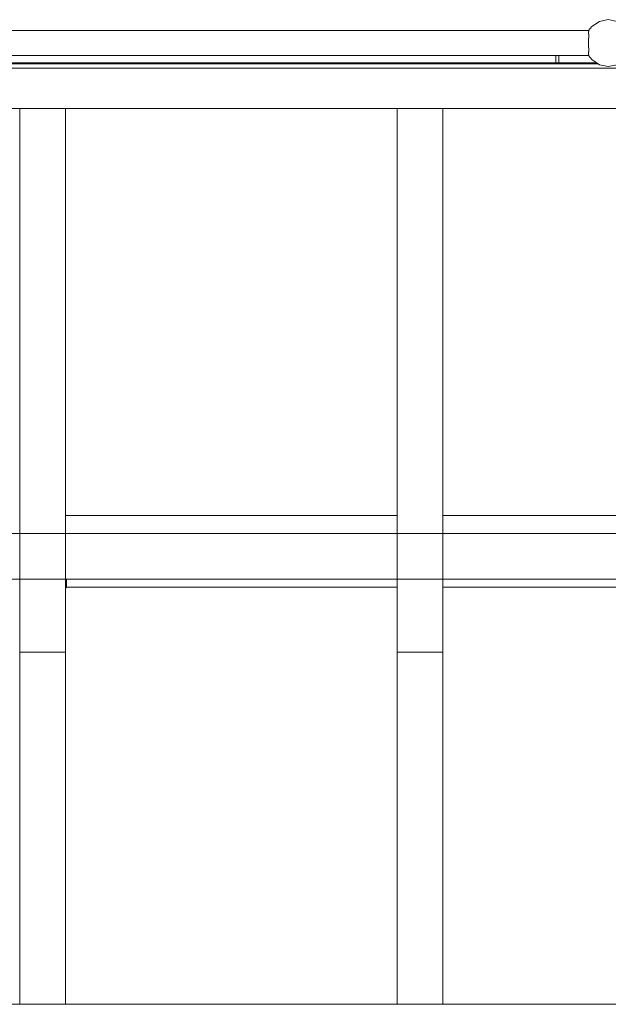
# Model space of a CAD drawing. Header units: millimetres. Extents: x 53746 to 116821, y -810352 to -765802.
# Tile 321 of 347: x 96693 to 97512, y -773168 to -771798. Entities that reach past the tile are written whole.
import ezdxf

# ---------------------------------------------------------------- set-up
doc = ezdxf.new("R2010")
doc.units = ezdxf.units.MM
doc.header["$MEASUREMENT"] = 0
for name, color, linetype, lineweight in [('Main Cradle Rails', 7, 'Continuous', 0), ('Side Cradle Stbd', 7, 'Continuous', 0), ('Side Cradle Tower Platform', 7, 'Continuous', 0)]:
    doc.layers.add(name, color=color, linetype=linetype, lineweight=lineweight)

# ---------------------------------------------------------------- blocks, each defined once
blk = doc.blocks.new('*U57')
at = {"layer": 'Side Cradle Stbd', "color": 7, "linetype": 'Continuous', "lineweight": 0}
for p, q in [((11935.4, 15589.3), (11473.9, 15589.3)), ((12459.2, 15589.3), (11998.9, 15589.3)), ((11935.4, 15489.3), (11475.4, 15489.3)), ((12459.2, 15489.3), (11998.9, 15489.3))]:
    blk.add_line(p, q, dxfattribs=at)
at = {"layer": 'Side Cradle Stbd', "color": 7, "linetype": 'Continuous', "lineweight": 0, "flags": 128}
blk.add_lwpolyline([(11473.9, 15487.8), (11475.4, 15489.3), (11475.4, 15500.5)], dxfattribs=at)
at = {"layer": 'Side Cradle Tower Platform', "color": 7, "linetype": 'Continuous', "lineweight": 0}
for p, q in [((10845.6, 16263.8), (12201.7, 16263.8)), ((12201.8, 16263.1), (12201.8, 16262.4)), ((12201.7, 16249.6), (12201.7, 16246.3)), ((12201.8, 16255.8), (12201.8, 16253)), ((12201.7, 16228.8), (10845.6, 16228.8)), ((12156, 16218.8), (12156, 16228.8)), ((12160, 16228.8), (12160, 16218.8)), ((12201.7, 16229.4), (12201.7, 16228.8)), ((12201.8, 16239.6), (12201.8, 16236.7)), ((12215.1, 16217.3), (10832.3, 16217.3)), ((11003.7, 16218.8), (12212.8, 16218.8)), ((10410.4, 16211.3), (14047.7, 16211.3)), ((14034.2, 16155.3), (11003.7, 16155.3)), ((11410.4, 16155.3), (11410.4, 15399)), ((11473.9, 15399), (11473.9, 16155.3)), ((11935.4, 16155.3), (11935.4, 15399)), ((11998.9, 15399), (11998.9, 16155.3)), ((14034.2, 15564), (10423.9, 15564)), ((10423.9, 15500.5), (14034.2, 15500.5)), ((11410.4, 15500.5), (11410.4, 15500.5)), ((11473.9, 15500.5), (11473.9, 15500.5)), ((11998.9, 15500.5), (11998.9, 15500.5)), ((11473.9, 15399), (11410.4, 15399)), ((11410.4, 14909.3), (11410.4, 15399)), ((11473.9, 14909.3), (11473.9, 15399)), ((11998.9, 15399), (11935.4, 15399)), ((11935.4, 14909.3), (11935.4, 15399)), ((11998.9, 14909.3), (11998.9, 15399)), ((11003.7, 14909.3), (14034.2, 14909.3)), ((11998.9, 14909.3), (11998.9, 14909.3))]:
    blk.add_line(p, q, dxfattribs=at)
at = {"layer": 'Side Cradle Tower Platform', "color": 7, "linetype": 'Continuous', "lineweight": 0, "flags": 128}
for points in [[(12256.3, 16263.8), (12252, 16269.2), (12241.5, 16276.3), (12229, 16278.8), (12216.6, 16276.3), (12206.1, 16269.2), (12201.7, 16263.8)], [(12201.7, 16263.8), (12201.8, 16263.6), (12201.8, 16263.1)], [(12201.8, 16262.4), (12201.7, 16262.3), (12201.7, 16260.5)], [(12201.7, 16260.5), (12201.7, 16258.8), (12201.9, 16258.6)], [(12201.9, 16258.6), (12201.9, 16258.5), (12201.8, 16257.9), (12201.8, 16257.6), (12201.8, 16257.6), (12201.8, 16255.8)], [(12201.8, 16253), (12201.7, 16252.9), (12201.7, 16252.3), (12201.7, 16249.6)], [(12201.7, 16246.3), (12201.7, 16245.7), (12201.7, 16242.9)], [(12201.7, 16242.9), (12201.7, 16239.6), (12201.8, 16239.6)], [(12201.9, 16233.9), (12201.7, 16233.7), (12201.7, 16232)], [(12201.7, 16232), (12201.7, 16230.2), (12201.8, 16230.1)], [(12201.8, 16230.1), (12201.7, 16230), (12201.7, 16229.4)], [(12256.3, 16228.8), (12252, 16223.3), (12241.5, 16216.2), (12229, 16213.8), (12216.6, 16216.2), (12206.1, 16223.3), (12201.7, 16228.8)], [(12201.8, 16236.7), (12201.8, 16234.9), (12201.8, 16234.9), (12201.8, 16234.6), (12201.9, 16234), (12201.9, 16233.9)], [(11473.9, 14909.3), (11473.9, 14909.3), (11473.9, 14909.3)]]:
    blk.add_lwpolyline(points, dxfattribs=at)

msp = doc.modelspace()

# ---------------------------------------------------------------- block references
at = {"layer": 'Main Cradle Rails', "color": 7, "linetype": 'Continuous', "lineweight": 0}
msp.add_blockref('*U57', (85283.05, -788076.95), dxfattribs=at)

doc.saveas('drawing.dxf')
